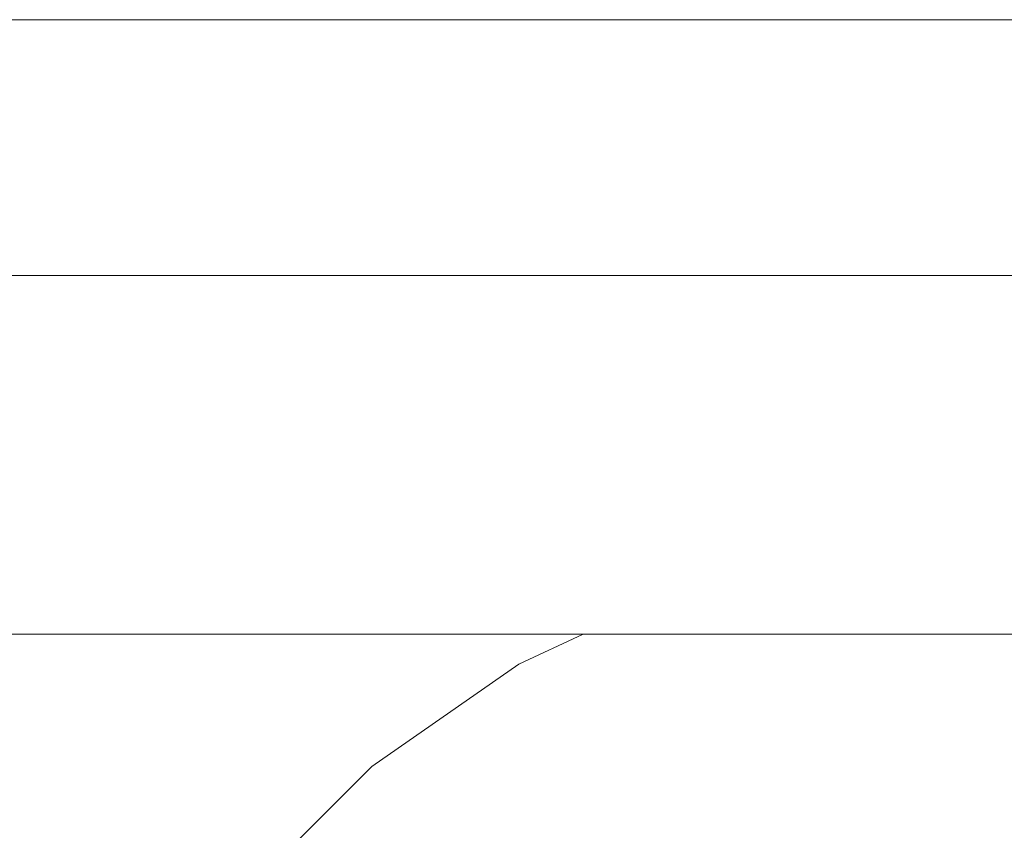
# Model space of a CAD drawing. Header units: millimetres. Extents: x -30280 to 309309, y -17460 to 4378.
# Tile 266 of 656: x 120977 to 121009, y -10990 to -10964. Entities that reach past the tile are written whole.
import ezdxf

# ---------------------------------------------------------------- set-up
doc = ezdxf.new("R2010")
doc.units = ezdxf.units.MM
doc.header["$MEASUREMENT"] = 0
doc.linetypes.add('Wipeout_Contour', pattern=[1000, 0, -1000])
doc.layers.add('P1_PLANTA PRIMERA_3_Nuevo_08_E_Envans secs', color=7, linetype='Continuous')
doc.layers.add('P1_PLANTA PRIMERA_3_Nuevo_09_EI_Mobiliari general', color=7, linetype='Continuous')
doc.layers.add('P1_PLANTA PRIMERA_3_Nuevo_09_EI_Mobiliari general_Pluma_Nº__1', color=7, linetype='Continuous', lineweight=5)

msp = doc.modelspace()

# ---------------------------------------------------------------- wipeouts: each hides what was drawn before it
at = {"color": 254, "linetype": 'Wipeout_Contour', "lineweight": 0, "ltscale": 744380.35708}
msp.add_wipeout([(125602.392, -8989.05), (119928.08, -8989.05), (119928.08, -9336.05), (125456.836, -9336.05), (125456.836, -11434.05), (125602.392, -11434.05)], dxfattribs=at).dxf.layer = 'P1_PLANTA PRIMERA_3_Nuevo_08_E_Envans secs'

# ---------------------------------------------------------------- next in the draw order: wipeouts: each hides what was drawn before it
at = {"color": 254, "linetype": 'Wipeout_Contour', "lineweight": 0, "ltscale": 13224043.01546531}
msp.add_wipeout([(124316.836, -9376.05), (119928.079, -9376.05), (119928.079, -11281.741), (119970.612, -11044.193), (119971.249, -11041.854), (119975.179, -11019.562), (119953.583, -11019.562), (119953.583, -10963.994), (119967.219, -10537.884), (120389.947, -10537.884), (120403.511, -10963.994), (120403.583, -11019.562), (120381.987, -11019.562), (120385.917, -11041.854), (120386.554, -11044.193), (120428.583, -11278.93), (120470.612, -11044.193), (120471.249, -11041.854), (120475.179, -11019.562), (120453.583, -11019.562), (120453.583, -10963.994), (120467.219, -10537.884), (120889.947, -10537.884), (120903.511, -10963.994), (120903.583, -11019.562), (120881.987, -11019.562), (120885.917, -11041.854), (120886.554, -11044.193), (120928.583, -11278.93), (120970.612, -11044.193), (120971.249, -11041.854), (120975.179, -11019.562), (120953.583, -11019.562), (120953.583, -10963.994), (120967.219, -10537.884), (121389.947, -10537.884), (121403.511, -10963.994), (121403.583, -11019.562), (121381.987, -11019.562), (121385.917, -11041.854), (121386.554, -11044.193), (121428.583, -11278.93), (121470.612, -11044.193), (121471.249, -11041.854), (121475.179, -11019.562), (121453.583, -11019.562), (121453.583, -10963.994), (121467.219, -10537.884), (121889.947, -10537.884), (121903.511, -10963.994), (121903.583, -11019.562), (121881.987, -11019.562), (121885.917, -11041.854), (121886.554, -11044.193), (121928.583, -11278.93), (121970.612, -11044.193), (121971.249, -11041.854), (121975.179, -11019.562), (121953.583, -11019.562), (121953.583, -10963.994), (121967.219, -10537.884), (122389.947, -10537.884), (122403.511, -10963.994), (122403.583, -11019.562), (122381.987, -11019.563), (122385.917, -11041.854), (122386.554, -11044.193), (122428.583, -11278.93), (122470.612, -11044.193), (122471.249, -11041.854), (122475.179, -11019.562), (122453.583, -11019.562), (122453.583, -10963.994), (122467.219, -10537.884), (122889.947, -10537.884), (122903.511, -10963.994), (122903.583, -11019.562), (122881.987, -11019.563), (122885.917, -11041.854), (122886.554, -11044.193), (122928.583, -11278.93), (122970.612, -11044.193), (122971.249, -11041.854), (122975.179, -11019.562), (122953.583, -11019.562), (122953.583, -10963.994), (122967.219, -10537.884), (123389.947, -10537.884), (123403.511, -10963.994), (123403.583, -11019.562), (123381.987, -11019.563), (123385.917, -11041.854), (123386.554, -11044.193), (123428.583, -11278.93), (123470.612, -11044.193), (123471.249, -11041.854), (123475.179, -11019.562), (123453.583, -11019.562), (123453.583, -10963.994), (123467.219, -10537.884), (123889.947, -10537.884), (123903.511, -10963.994), (123903.583, -11019.562), (123881.987, -11019.563), (123885.917, -11041.854), (123886.554, -11044.193), (123947.763, -11386.05), (124316.836, -11386.05)], dxfattribs=at).dxf.layer = 'P1_PLANTA PRIMERA_3_Nuevo_08_E_Envans secs'

# ---------------------------------------------------------------- next in the draw order: linework, layer by layer
at = {"layer": 'P1_PLANTA PRIMERA_3_Nuevo_09_EI_Mobiliari general_Pluma_Nº__1', "color": 7, "linetype": 'Continuous', "lineweight": 5}
msp.add_line((120953.583, -10963.994), (121403.583, -10963.994), dxfattribs=at)

# ---------------------------------------------------------------- next in the draw order: wipeouts: each hides what was drawn before it
at = {"color": 254, "linetype": 'Wipeout_Contour', "lineweight": 0, "ltscale": 486694.77364}
msp.add_wipeout([(120953.583, -10966.113), (121403.583, -10966.113), (121403.583, -10964.528), (120953.583, -10964.528)], dxfattribs=at).dxf.layer = 'P1_PLANTA PRIMERA_3_Nuevo_09_EI_Mobiliari general'
at = {"color": 254, "linetype": 'Wipeout_Contour', "lineweight": 0, "ltscale": 1214769.172701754}
msp.add_wipeout([(120995.405, -10983.748), (120953.583, -10983.748), (120953.583, -11019.295), (120975.227, -11019.295), (120977.292, -11007.583), (120978.784, -11002.016), (120981.223, -10996.794), (120984.533, -10992.075), (120988.614, -10988.004), (120993.34, -10984.706)], dxfattribs=at).dxf.layer = 'P1_PLANTA PRIMERA_3_Nuevo_09_EI_Mobiliari general'

# ---------------------------------------------------------------- next in the draw order: wipeouts: each hides what was drawn before it
at = {"color": 254, "linetype": 'Wipeout_Contour', "lineweight": 0, "ltscale": 486695.525897}
msp.add_wipeout([(120953.583, -10966.113), (120953.583, -10968.701), (121403.583, -10968.701), (121403.583, -10966.113)], dxfattribs=at).dxf.layer = 'P1_PLANTA PRIMERA_3_Nuevo_09_EI_Mobiliari general'
at = {"color": 254, "linetype": 'Wipeout_Contour', "lineweight": 0, "ltscale": 486699.34074}
msp.add_wipeout([(120953.583, -10983.748), (121403.583, -10983.748), (121403.583, -10972.213), (120953.583, -10972.213)], dxfattribs=at).dxf.layer = 'P1_PLANTA PRIMERA_3_Nuevo_09_EI_Mobiliari general'
at = {"color": 254, "linetype": 'Wipeout_Contour', "lineweight": 0, "ltscale": 364455.986883}
msp.add_wipeout([(120988.692, -10988.098), (120984.626, -10992.153), (120988.923, -10988.374)], dxfattribs=at).dxf.layer = 'P1_PLANTA PRIMERA_3_Nuevo_09_EI_Mobiliari general'

# ---------------------------------------------------------------- next in the draw order: wipeouts: each hides what was drawn before it
at = {"color": 254, "linetype": 'Wipeout_Contour', "lineweight": 0, "ltscale": 486696.625965}
msp.add_wipeout([(120953.583, -10968.701), (120953.583, -10972.213), (121403.583, -10972.213), (121403.583, -10968.701)], dxfattribs=at).dxf.layer = 'P1_PLANTA PRIMERA_3_Nuevo_09_EI_Mobiliari general'
at = {"color": 254, "linetype": 'Wipeout_Contour', "lineweight": 0, "ltscale": 364468.391416}
msp.add_wipeout([(120993.401, -10984.811), (120988.692, -10988.098), (120993.581, -10985.124)], dxfattribs=at).dxf.layer = 'P1_PLANTA PRIMERA_3_Nuevo_09_EI_Mobiliari general'
at = {"color": 254, "linetype": 'Wipeout_Contour', "lineweight": 0, "ltscale": 364458.492753}
msp.add_wipeout([(120989.301, -10988.826), (120985.353, -10992.765), (120989.815, -10989.44)], dxfattribs=at).dxf.layer = 'P1_PLANTA PRIMERA_3_Nuevo_09_EI_Mobiliari general'

# ---------------------------------------------------------------- next in the draw order: linework, layer by layer
at = {"layer": 'P1_PLANTA PRIMERA_3_Nuevo_09_EI_Mobiliari general_Pluma_Nº__1', "color": 7, "linetype": 'Continuous', "lineweight": 5}
msp.add_line((120953.583, -10972.213), (121403.583, -10972.213), dxfattribs=at)

# ---------------------------------------------------------------- next in the draw order: wipeouts: each hides what was drawn before it
at = {"color": 254, "linetype": 'Wipeout_Contour', "lineweight": 0, "ltscale": 364478.024792}
msp.add_wipeout([(120995.692, -10983.748), (120993.401, -10984.811), (120996.547, -10983.748)], dxfattribs=at).dxf.layer = 'P1_PLANTA PRIMERA_3_Nuevo_09_EI_Mobiliari general'
at = {"color": 254, "linetype": 'Wipeout_Contour', "lineweight": 0, "ltscale": 364470.463677}
msp.add_wipeout([(120993.875, -10985.635), (120989.301, -10988.826), (120994.273, -10986.328)], dxfattribs=at).dxf.layer = 'P1_PLANTA PRIMERA_3_Nuevo_09_EI_Mobiliari general'
at = {"color": 254, "linetype": 'Wipeout_Contour', "lineweight": 0, "ltscale": 364460.443999}
msp.add_wipeout([(120989.815, -10989.44), (120985.966, -10993.28), (120990.447, -10990.196)], dxfattribs=at).dxf.layer = 'P1_PLANTA PRIMERA_3_Nuevo_09_EI_Mobiliari general'

# ---------------------------------------------------------------- next in the draw order: linework, layer by layer
at = {"layer": 'P1_PLANTA PRIMERA_3_Nuevo_09_EI_Mobiliari general_Pluma_Nº__1', "color": 7, "linetype": 'Continuous', "lineweight": 5}
msp.add_line((120984.533, -10992.075), (120988.614, -10988.004), dxfattribs=at)

# ---------------------------------------------------------------- next in the draw order: wipeouts: each hides what was drawn before it
at = {"color": 254, "linetype": 'Wipeout_Contour', "lineweight": 0, "ltscale": 364480.520364}
msp.add_wipeout([(120993.581, -10985.124), (120997.942, -10983.748), (120996.547, -10983.748)], dxfattribs=at).dxf.layer = 'P1_PLANTA PRIMERA_3_Nuevo_09_EI_Mobiliari general'
at = {"color": 254, "linetype": 'Wipeout_Contour', "lineweight": 0, "ltscale": 364472.081163}
msp.add_wipeout([(120994.273, -10986.328), (120989.815, -10989.44), (120994.765, -10987.183)], dxfattribs=at).dxf.layer = 'P1_PLANTA PRIMERA_3_Nuevo_09_EI_Mobiliari general'

# ---------------------------------------------------------------- next in the draw order: wipeouts: each hides what was drawn before it
at = {"color": 254, "linetype": 'Wipeout_Contour', "lineweight": 0, "ltscale": 364483.464535}
msp.add_wipeout([(120997.942, -10983.748), (120993.875, -10985.635), (120999.205, -10984.04)], dxfattribs=at).dxf.layer = 'P1_PLANTA PRIMERA_3_Nuevo_09_EI_Mobiliari general'
at = {"color": 254, "linetype": 'Wipeout_Contour', "lineweight": 0, "ltscale": 485963.771882}
msp.add_wipeout([(120994.765, -10987.183), (120990.447, -10990.196), (120991.181, -10991.072), (120995.334, -10988.174)], dxfattribs=at).dxf.layer = 'P1_PLANTA PRIMERA_3_Nuevo_09_EI_Mobiliari general'

# ---------------------------------------------------------------- next in the draw order: linework, layer by layer
at = {"layer": 'P1_PLANTA PRIMERA_3_Nuevo_09_EI_Mobiliari general_Pluma_Nº__1', "color": 7, "linetype": 'Continuous', "lineweight": 5}
msp.add_line((120988.614, -10988.004), (120993.34, -10984.706), dxfattribs=at)

# ---------------------------------------------------------------- next in the draw order: wipeouts: each hides what was drawn before it
at = {"color": 254, "linetype": 'Wipeout_Contour', "lineweight": 0, "ltscale": 364485.476783}
msp.add_wipeout([(120999.205, -10984.04), (120994.273, -10986.328), (120999.54, -10984.967)], dxfattribs=at).dxf.layer = 'P1_PLANTA PRIMERA_3_Nuevo_09_EI_Mobiliari general'

# ---------------------------------------------------------------- next in the draw order: linework, layer by layer
at = {"layer": 'P1_PLANTA PRIMERA_3_Nuevo_09_EI_Mobiliari general_Pluma_Nº__1', "color": 7, "linetype": 'Continuous', "lineweight": 5}
msp.add_line((120993.34, -10984.706), (120995.405, -10983.748), dxfattribs=at)

# ---------------------------------------------------------------- next in the draw order: wipeouts: each hides what was drawn before it
at = {"color": 254, "linetype": 'Wipeout_Contour', "lineweight": 0, "ltscale": 364496.388131}
msp.add_wipeout([(121000.305, -10983.748), (120999.205, -10984.04), (121004.133, -10983.748)], dxfattribs=at).dxf.layer = 'P1_PLANTA PRIMERA_3_Nuevo_09_EI_Mobiliari general'
at = {"color": 254, "linetype": 'Wipeout_Contour', "lineweight": 0, "ltscale": 485980.610287}
msp.add_wipeout([(120999.54, -10984.967), (120994.765, -10987.183), (120995.334, -10988.174), (120999.929, -10986.042)], dxfattribs=at).dxf.layer = 'P1_PLANTA PRIMERA_3_Nuevo_09_EI_Mobiliari general'

# ---------------------------------------------------------------- next in the draw order: wipeouts: each hides what was drawn before it
at = {"color": 254, "linetype": 'Wipeout_Contour', "lineweight": 0, "ltscale": 607500.479876}
msp.add_wipeout([(121004.133, -10983.748), (120999.54, -10984.967), (120999.929, -10986.042), (121004.824, -10984.742), (121004.652, -10983.748)], dxfattribs=at).dxf.layer = 'P1_PLANTA PRIMERA_3_Nuevo_09_EI_Mobiliari general'
at = {"color": 254, "linetype": 'Wipeout_Contour', "lineweight": 0, "ltscale": 485966.855687}
msp.add_wipeout([(120991.181, -10991.072), (120991.992, -10992.042), (120995.964, -10989.269), (120995.334, -10988.174)], dxfattribs=at).dxf.layer = 'P1_PLANTA PRIMERA_3_Nuevo_09_EI_Mobiliari general'

# ---------------------------------------------------------------- next in the draw order: wipeouts: each hides what was drawn before it
at = {"color": 254, "linetype": 'Wipeout_Contour', "lineweight": 0, "ltscale": 486019.048921}
msp.add_wipeout([(121009.81, -10983.748), (121004.652, -10983.748), (121004.824, -10984.742), (121009.809, -10984.319)], dxfattribs=at).dxf.layer = 'P1_PLANTA PRIMERA_3_Nuevo_09_EI_Mobiliari general'
at = {"color": 254, "linetype": 'Wipeout_Contour', "lineweight": 0, "ltscale": 485983.008366}
msp.add_wipeout([(120995.334, -10988.174), (120995.964, -10989.269), (121000.359, -10987.23), (120999.929, -10986.042)], dxfattribs=at).dxf.layer = 'P1_PLANTA PRIMERA_3_Nuevo_09_EI_Mobiliari general'

# ---------------------------------------------------------------- next in the draw order: linework, layer by layer
at = {"layer": 'P1_PLANTA PRIMERA_3_Nuevo_09_EI_Mobiliari general_Pluma_Nº__1', "color": 7, "linetype": 'Continuous', "lineweight": 5}
msp.add_line((120953.583, -10983.748), (121403.583, -10983.748), dxfattribs=at)

# ---------------------------------------------------------------- next in the draw order: wipeouts: each hides what was drawn before it
at = {"color": 254, "linetype": 'Wipeout_Contour', "lineweight": 0, "ltscale": 486000.889461}
msp.add_wipeout([(120999.929, -10986.042), (121000.359, -10987.23), (121005.041, -10985.987), (121004.824, -10984.742)], dxfattribs=at).dxf.layer = 'P1_PLANTA PRIMERA_3_Nuevo_09_EI_Mobiliari general'
at = {"color": 254, "linetype": 'Wipeout_Contour', "lineweight": 0, "ltscale": 485970.20279}
msp.add_wipeout([(120995.964, -10989.269), (120991.992, -10992.042), (120992.856, -10993.075), (120996.636, -10990.437)], dxfattribs=at).dxf.layer = 'P1_PLANTA PRIMERA_3_Nuevo_09_EI_Mobiliari general'

# ---------------------------------------------------------------- next in the draw order: wipeouts: each hides what was drawn before it
at = {"color": 254, "linetype": 'Wipeout_Contour', "lineweight": 0, "ltscale": 486019.829661}
msp.add_wipeout([(121009.809, -10984.319), (121004.824, -10984.742), (121005.041, -10985.987), (121009.805, -10985.583)], dxfattribs=at).dxf.layer = 'P1_PLANTA PRIMERA_3_Nuevo_09_EI_Mobiliari general'
at = {"color": 254, "linetype": 'Wipeout_Contour', "lineweight": 0, "ltscale": 485985.611492}
msp.add_wipeout([(121000.359, -10987.23), (120995.964, -10989.269), (120996.636, -10990.437), (121000.817, -10988.497)], dxfattribs=at).dxf.layer = 'P1_PLANTA PRIMERA_3_Nuevo_09_EI_Mobiliari general'

# ---------------------------------------------------------------- next in the draw order: wipeouts: each hides what was drawn before it
at = {"color": 254, "linetype": 'Wipeout_Contour', "lineweight": 0, "ltscale": 486002.669078}
msp.add_wipeout([(121005.041, -10985.987), (121000.359, -10987.23), (121000.817, -10988.497), (121005.271, -10987.314)], dxfattribs=at).dxf.layer = 'P1_PLANTA PRIMERA_3_Nuevo_09_EI_Mobiliari general'

# ---------------------------------------------------------------- next in the draw order: wipeouts: each hides what was drawn before it
at = {"color": 254, "linetype": 'Wipeout_Contour', "lineweight": 0, "ltscale": 486020.807285}
msp.add_wipeout([(121009.868, -10985.577), (121005.041, -10985.987), (121005.271, -10987.314), (121009.801, -10986.93)], dxfattribs=at).dxf.layer = 'P1_PLANTA PRIMERA_3_Nuevo_09_EI_Mobiliari general'
at = {"color": 254, "linetype": 'Wipeout_Contour', "lineweight": 0, "ltscale": 485988.34059}
msp.add_wipeout([(121000.817, -10988.497), (120996.636, -10990.437), (120997.328, -10991.641), (121001.289, -10989.803)], dxfattribs=at).dxf.layer = 'P1_PLANTA PRIMERA_3_Nuevo_09_EI_Mobiliari general'

# ---------------------------------------------------------------- next in the draw order: wipeouts: each hides what was drawn before it
at = {"color": 254, "linetype": 'Wipeout_Contour', "lineweight": 0, "ltscale": 486004.535224}
msp.add_wipeout([(121005.271, -10987.314), (121000.817, -10988.497), (121001.289, -10989.803), (121005.509, -10988.683)], dxfattribs=at).dxf.layer = 'P1_PLANTA PRIMERA_3_Nuevo_09_EI_Mobiliari general'

# ---------------------------------------------------------------- next in the draw order: wipeouts: each hides what was drawn before it
at = {"color": 254, "linetype": 'Wipeout_Contour', "lineweight": 0, "ltscale": 486021.802372}
msp.add_wipeout([(121009.864, -10986.924), (121005.271, -10987.314), (121005.509, -10988.683), (121009.86, -10988.314)], dxfattribs=at).dxf.layer = 'P1_PLANTA PRIMERA_3_Nuevo_09_EI_Mobiliari general'
at = {"color": 254, "linetype": 'Wipeout_Contour', "lineweight": 0, "ltscale": 485991.112803}
msp.add_wipeout([(121001.289, -10989.803), (120997.328, -10991.641), (120998.021, -10992.845), (121001.761, -10991.11)], dxfattribs=at).dxf.layer = 'P1_PLANTA PRIMERA_3_Nuevo_09_EI_Mobiliari general'

# ---------------------------------------------------------------- next in the draw order: wipeouts: each hides what was drawn before it
at = {"color": 254, "linetype": 'Wipeout_Contour', "lineweight": 0, "ltscale": 486006.431296}
msp.add_wipeout([(121005.509, -10988.683), (121001.289, -10989.803), (121001.761, -10991.11), (121005.747, -10990.051)], dxfattribs=at).dxf.layer = 'P1_PLANTA PRIMERA_3_Nuevo_09_EI_Mobiliari general'

# ---------------------------------------------------------------- next in the draw order: wipeouts: each hides what was drawn before it
at = {"color": 254, "linetype": 'Wipeout_Contour', "lineweight": 0, "ltscale": 486022.764478}
msp.add_wipeout([(121009.86, -10988.314), (121005.509, -10988.683), (121005.747, -10990.051), (121009.856, -10989.703)], dxfattribs=at).dxf.layer = 'P1_PLANTA PRIMERA_3_Nuevo_09_EI_Mobiliari general'

# ---------------------------------------------------------------- next in the draw order: wipeouts: each hides what was drawn before it
at = {"color": 254, "linetype": 'Wipeout_Contour', "lineweight": 0, "ltscale": 486023.713369}
msp.add_wipeout([(121009.856, -10989.703), (121005.747, -10990.051), (121005.978, -10991.379), (121009.852, -10991.05)], dxfattribs=at).dxf.layer = 'P1_PLANTA PRIMERA_3_Nuevo_09_EI_Mobiliari general'

doc.saveas('drawing.dxf')
